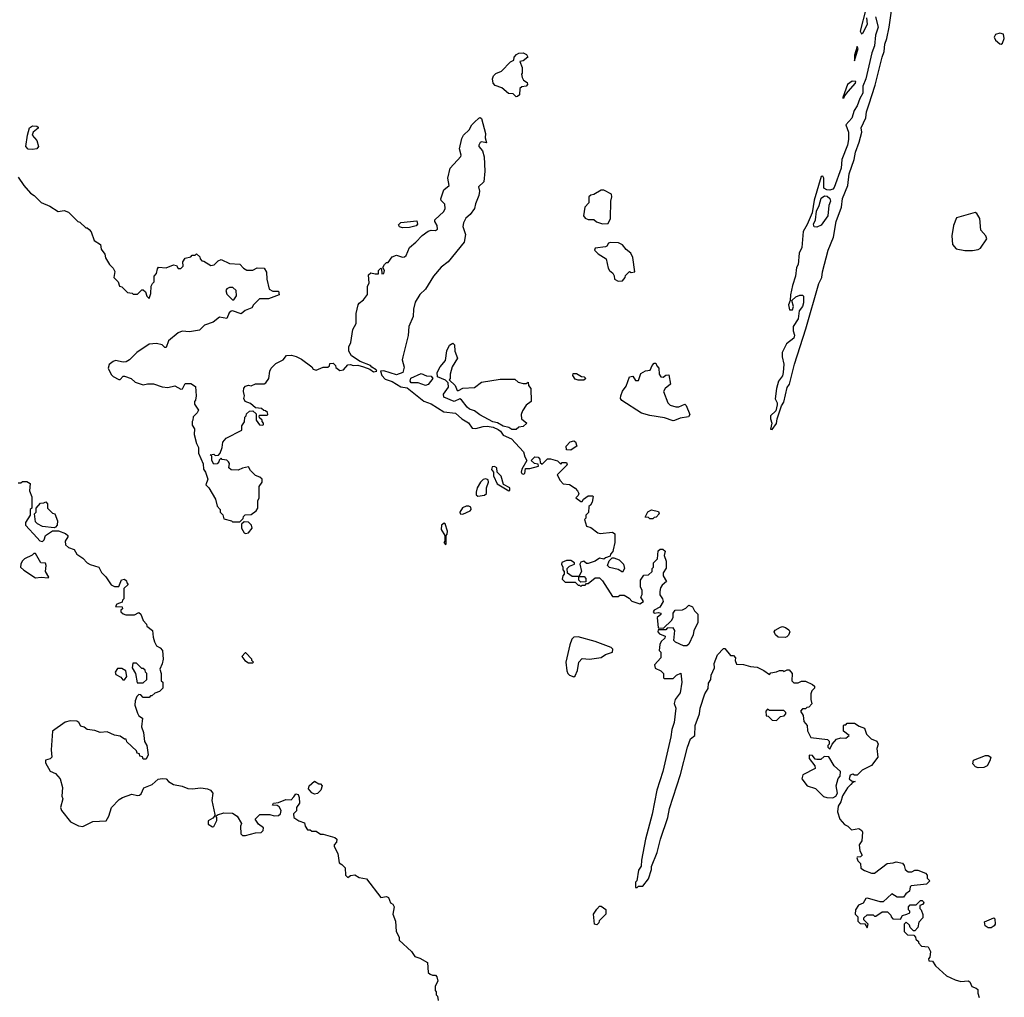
# Model space of a CAD drawing. Extents: x 1861455 to 2058065, y 200073 to 437907.
# Tile 386 of 574: x 1994336 to 2001177, y 335797 to 342586. Entities that reach past the tile are written whole.
import ezdxf

# ---------------------------------------------------------------- set-up
doc = ezdxf.new("R2010")
doc.units = 0

msp = doc.modelspace()

# ---------------------------------------------------------------- linework, layer by layer
at = {"layer": '0CON05XD'}
for points in [[(2000282.1, 342605), (2000301.3, 342535), (2000281.7, 342478.3), (2000274.7, 342405.3), (2000256, 342355), (2000215.3, 342175), (2000194.7, 342125.3), (2000193.3, 342075), (2000172.4, 342037.6), (2000155, 341987.5), (2000133.3, 341955), (2000117.7, 341902.3), (2000076.2, 341855), (2000094.2, 341805.8), (2000095.3, 341755), (2000086.2, 341715), (2000048.1, 341615), (2000043.1, 341555), (1999995, 341421.2), (1999985, 341409.4), (1999965, 341402.9), (1999943.9, 341403.9), (1999922.5, 341415), (1999923.3, 341485), (1999915, 341500), (1999905, 341497.5), (1999855, 341332.5), (1999841.4, 341245), (1999807.3, 341162.7), (1999779.4, 341115), (1999770, 341005), (1999752.2, 340965), (1999744.4, 340885.6), (1999731.9, 340865), (1999726.1, 340803.9), (1999705, 340740), (1999691.2, 340675), (1999690, 340635), (1999676.7, 340605), (1999685, 340570), (1999705, 340570), (1999712.5, 340595), (1999700, 340635), (1999729.3, 340660.7), (1999755, 340673.8), (1999775, 340673.8), (1999782, 340665), (1999781.3, 340618.7), (1999774.5, 340595), (1999752, 340565), (1999745, 340507.5), (1999710, 340455), (1999709.2, 340425), (1999718.2, 340395), (1999714.5, 340375.5), (1999664.2, 340335.8), (1999633.3, 340275), (1999633.8, 340245), (1999646, 340195), (1999641.2, 340135), (1999635, 340112.5), (1999608.8, 340075), (1999594, 340025), (1999584.1, 339954.1), (1999598.8, 339925), (1999598.3, 339911.7), (1999589.7, 339870.3), (1999553.3, 339835), (1999552, 339815), (1999562, 339785), (1999553.3, 339743.3), (1999565, 339740), (1999595, 339782.5), (1999598.8, 339815), (1999628, 339905), (1999645, 339930), (1999669.1, 340030.9), (1999685.4, 340055), (1999720, 340195), (1999798.9, 340438.9), (1999888.2, 340755), (1999909.6, 340795), (1999912.7, 340835), (1999953.5, 340985), (1999990.4, 341075), (2000009.2, 341185), (2000046.2, 341285), (2000053.2, 341345), (2000089.1, 341435), (2000098.7, 341515), (2000133.8, 341615), (2000142.4, 341665), (2000169.1, 341735), (2000186.7, 341805), (2000183.1, 341835), (2000215.3, 341904.7), (2000218.2, 341945), (2000234.8, 341995.2), (2000278.9, 342131.1), (2000327.3, 342325), (2000342.7, 342365), (2000345.8, 342415), (2000360.6, 342455), (2000376.7, 342535), (2000400, 342695)], [(2000215, 342660), (2000174.2, 342505.8), (2000185, 342487.5), (2000195, 342497.5), (2000225.7, 342555), (2000221.7, 342598.3)], [(2001155, 342416), (2001165, 342423.8), (2001176.7, 342455), (2001170, 342485), (2001145, 342492.3), (2001115, 342484.2), (2001106.7, 342465), (2001114.5, 342444.5), (2001145, 342418), (2001155, 342416)], [(2000135, 342300), (2000162.5, 342385), (2000155, 342400), (2000135, 342340), (2000135, 342300)], [(1997785, 342050), (1997765, 342070), (1997733, 342073), (1997685, 342113.3), (1997638.8, 342128.8), (1997626.1, 342146.1), (1997622, 342175), (1997628.8, 342195), (1997645, 342213.3), (1997682.5, 342227.5), (1997745, 342292.5), (1997770, 342305), (1997772.5, 342325), (1997787.5, 342345), (1997805, 342353.3), (1997835, 342356), (1997857.5, 342345), (1997867.5, 342325), (1997835, 342300), (1997810, 342295), (1997827.5, 342255), (1997827.5, 342215), (1997822.5, 342207.5), (1997827.5, 342185), (1997837, 342167), (1997860.7, 342150.7), (1997863, 342137), (1997855, 342123.8), (1997825, 342120), (1997811.7, 342108.3), (1997807.5, 342065), (1997795, 342052.5), (1997785, 342050)], [(2000055, 342040), (2000065, 342042.5), (2000067.5, 342055), (2000092, 342088), (2000143.8, 342145), (2000145, 342157.5), (2000120.8, 342159.2), (2000087.5, 342135), (2000053.8, 342045), (2000055, 342040)], [(1994325, 341493.3), (1994364.1, 341434.1), (1994412, 341382), (1994437.5, 341365), (1994485, 341317.5), (1994545, 341290), (1994603, 341253), (1994645, 341260), (1994675, 341250), (1994740, 341185), (1994755, 341180), (1994795, 341140), (1994805, 341140), (1994818.3, 341128.3), (1994831.7, 341111.7), (1994853.6, 341053.6), (1994897.5, 341025), (1994903, 340993), (1994927, 340957), (1994933, 340933), (1994960, 340885), (1994985, 340860), (1994997, 340837), (1994990, 340795), (1995020, 340765), (1995030, 340735), (1995045, 340730), (1995085, 340692.5), (1995117, 340687), (1995125, 340680), (1995155, 340680), (1995185, 340710), (1995195, 340710), (1995210, 340695), (1995220, 340665), (1995235, 340650), (1995247.5, 340685), (1995250, 340735), (1995260, 340755), (1995270, 340765), (1995270, 340805), (1995287, 340823), (1995293.6, 340856.4), (1995301.7, 340868.3), (1995355, 340862.5), (1995405, 340882.5), (1995425, 340880), (1995438.3, 340858.3), (1995455, 340857.5), (1995472.5, 340875), (1995470, 340905), (1995485, 340930), (1995525, 340940), (1995535, 340950), (1995555, 340950), (1995565, 340960), (1995588.3, 340938.3), (1995590, 340925), (1995601.7, 340911.7), (1995615, 340910), (1995665, 340878), (1995687, 340883), (1995715, 340912.5), (1995735, 340920), (1995793, 340893), (1995865, 340887.5), (1995890.7, 340860.7), (1995915, 340847.5), (1995955, 340847.5), (1995985, 340862.5), (1996035, 340860), (1996051.7, 340831.7), (1996052.5, 340785), (1996070, 340715), (1996095, 340700), (1996135, 340700), (1996140, 340675), (1996065, 340647.5), (1996003, 340647), (1995960, 340605), (1995950, 340585), (1995903, 340567), (1995875, 340542.5), (1995815, 340563.8), (1995805, 340561.2), (1995790.8, 340549.2), (1995775, 340510), (1995725, 340520), (1995680, 340485), (1995620, 340465), (1995585, 340430), (1995515, 340417.5), (1995465, 340422.5), (1995438.3, 340411.7), (1995370, 340355), (1995355, 340310), (1995345, 340310), (1995327, 340327), (1995286.4, 340336.4), (1995235, 340332.5), (1995150, 340275), (1995100, 340225), (1995075, 340210), (1995055, 340207.5), (1995001.7, 340218.3), (1994985, 340213.3), (1994958, 340192), (1994951.2, 340165), (1994971.7, 340121.7), (1994985, 340107.5), (1995025, 340087.5), (1995035, 340087.5), (1995055, 340110), (1995065, 340110), (1995110, 340095), (1995138.3, 340068.3), (1995195, 340050), (1995225, 340057.5), (1995265, 340056.7), (1995327, 340037), (1995365, 340032.5), (1995415, 340042.5), (1995455, 340020), (1995468.3, 340021.7), (1995485, 340060), (1995525, 340060), (1995558.3, 340038.3), (1995562.5, 339975), (1995557, 339943), (1995550, 339935), (1995550, 339915), (1995577.5, 339875), (1995570, 339855), (1995541.7, 339828.3), (1995540, 339805), (1995533.6, 339796.4), (1995535, 339770), (1995550, 339745), (1995547.5, 339705), (1995563.6, 339643.6), (1995577.5, 339615), (1995577.5, 339575), (1995611.7, 339501.7), (1995613.3, 339465), (1995626.7, 339445), (1995642.5, 339395), (1995630, 339355), (1995650, 339335), (1995697, 339257), (1995708.3, 339208.3), (1995730, 339185), (1995730, 339165), (1995748.3, 339148.3), (1995755, 339120), (1995807, 339107), (1995815, 339100), (1995865, 339100), (1995888.3, 339121.7), (1995890, 339135), (1995901.7, 339148.3), (1995945, 339150), (1995980, 339175), (1995990, 339195), (1995990, 339245), (1996000, 339265), (1996000, 339345), (1996020, 339375), (1996020, 339395), (1996005, 339410), (1995975, 339420), (1995940, 339455), (1995925, 339480), (1995885, 339472.5), (1995855, 339457.5), (1995805, 339460), (1995790, 339475), (1995793.3, 339505), (1995787.5, 339515), (1995775, 339526.7), (1995742.5, 339532.5), (1995735, 339540), (1995721.7, 339528.3), (1995720, 339515), (1995708.3, 339501.7), (1995685, 339500), (1995670, 339525), (1995670, 339555), (1995660, 339565), (1995685, 339570), (1995695, 339560), (1995718.3, 339561.7), (1995730, 339575), (1995742.5, 339615), (1995748.3, 339651.7), (1995770.7, 339679.3), (1995880, 339735), (1995880, 339765), (1995897, 339793), (1995900, 339825), (1995910, 339835), (1995911.7, 339848.3), (1995933, 339867), (1995955, 339870), (1995978.3, 339848.3), (1995980, 339805), (1996001.7, 339771.7), (1996025, 339770), (1996030, 339775), (1996030, 339785), (1996020, 339795), (1996020, 339805), (1996001.7, 339821.7), (1996000, 339835), (1996005, 339840), (1996055, 339840), (1996060, 339845), (1996058.3, 339858.3), (1996045, 339870), (1996031.7, 339871.7), (1996017, 339887), (1995975, 339890), (1995940.7, 339920.7), (1995903.6, 339933.6), (1995892.5, 339955), (1995897.5, 339975), (1995890, 340005), (1995893, 340027), (1995905, 340040), (1995925, 340047.5), (1995945, 340042.5), (1995975, 340057.5), (1996035, 340057.5), (1996046.4, 340063.6), (1996067.5, 340095), (1996073.3, 340145), (1996083.9, 340166.1), (1996115, 340197.5), (1996167.5, 340225), (1996190, 340255), (1996225, 340256.7), (1996256.7, 340246.7), (1996295, 340227.5), (1996366.4, 340176.4), (1996375, 340160), (1996395, 340152.5), (1996445, 340173.3), (1996477.5, 340172.5), (1996488.3, 340181.7), (1996491.7, 340198.3), (1996515, 340200), (1996530, 340185), (1996531.7, 340171.7), (1996560.7, 340150.7), (1996586.1, 340153.9), (1996615, 340190), (1996635, 340192.5), (1996654.1, 340184.1), (1996685, 340186.2), (1996725, 340176.2), (1996768.8, 340158.8), (1996795, 340140), (1996817.5, 340145), (1996813.3, 340155), (1996782.5, 340172.5), (1996773.8, 340185), (1996702.5, 340212.5), (1996642, 340252), (1996622.5, 340285), (1996622.5, 340315), (1996637.5, 340345), (1996650, 340435), (1996673, 340477), (1996673.8, 340545), (1996687.5, 340605), (1996695, 340617.5), (1996725, 340640), (1996751.7, 340678.3), (1996752.5, 340735), (1996763, 340757), (1996760, 340815), (1996775, 340827.5), (1996805, 340820), (1996828.3, 340821.7), (1996830, 340845), (1996845, 340860), (1996850, 340855), (1996851.7, 340821.7), (1996865, 340822.5), (1996870, 340845), (1996860, 340865), (1996870, 340885), (1996885, 340900), (1996895, 340900), (1996925, 340940), (1996955, 340950), (1996995, 340936.7), (1997010.7, 340939.3), (1997020.7, 340949.3), (1997043.3, 341005), (1997089.5, 341040.5), (1997133.2, 341086.8), (1997175, 341116.7), (1997195, 341123.3), (1997225, 341122.5), (1997238.3, 341131.7), (1997237, 341157), (1997220, 341185), (1997220, 341195), (1997283.3, 341255), (1997293.3, 341275), (1997290, 341305), (1997265, 341330), (1997263, 341343), (1997282.5, 341405), (1997320, 341435), (1997311.2, 341485), (1997326.7, 341555), (1997400, 341635), (1997403.3, 341645), (1997392, 341688), (1997408.3, 341761.7), (1997420, 341785), (1997459.2, 341820.8), (1997476.7, 341855), (1997495, 341873.3), (1997525, 341902.5), (1997535, 341907.5), (1997545, 341900), (1997571.2, 341795), (1997570, 341765), (1997578.3, 341731.7), (1997545, 341737.5), (1997535, 341732.5), (1997526.2, 341715), (1997526.7, 341705), (1997552.5, 341675), (1997563, 341633), (1997568.8, 341535), (1997559.7, 341460.3), (1997524, 341425), (1997530, 341395), (1997526.7, 341365), (1997502.2, 341307.8), (1997496.2, 341275), (1997465, 341233.3), (1997435, 341208.8), (1997419.2, 341175), (1997415, 341150), (1997433.3, 341095), (1997425, 341040), (1997313.3, 340905), (1997265, 340867.5), (1997210, 340805), (1997156.2, 340715), (1997115, 340676.7), (1997084.4, 340625), (1997072.5, 340575), (1997070, 340525), (1997038.8, 340455), (1997036.1, 340393.9), (1996998.8, 340245), (1996993.8, 340225), (1997008, 340172), (1996997.5, 340135), (1996955, 340119.2), (1996865, 340148), (1996843.8, 340146.2), (1996853.1, 340115), (1996875, 340088.6), (1996922.9, 340072.9), (1996985, 340036.5), (1997028.6, 340028.6), (1997145, 339938), (1997195, 339918), (1997282.3, 339862.3), (1997363.6, 339853.6), (1997407.5, 339815), (1997455, 339786.2), (1997480.5, 339750.5), (1997506.1, 339746.1), (1997555, 339762), (1997585, 339763.8), (1997625, 339756.2), (1997660.7, 339740.7), (1997677.5, 339727.5), (1997695, 339700), (1997752.5, 339675), (1997836.7, 339585), (1997845, 339550), (1997860, 339525), (1997824, 339465), (1997820, 339445), (1997825, 339434), (1997835, 339430), (1997846.2, 339435), (1997850.7, 339469.3), (1997880.8, 339469.2), (1997940, 339485), (1997938.3, 339498.3), (1997913, 339503), (1997890, 339525), (1997905, 339540)], [(1994425, 341684.6), (1994395, 341686.9), (1994379.4, 341705), (1994390, 341785), (1994405, 341836), (1994425, 341848), (1994455, 341846.2), (1994465, 341840), (1994465, 341832.5), (1994430, 341805), (1994422.5, 341785), (1994455, 341747.5), (1994467.8, 341705), (1994455, 341689.2), (1994425, 341684.6)], [(1998385, 341167.5), (1998425, 341170), (1998440, 341205), (1998443.3, 341325), (1998450, 341355), (1998446.7, 341375), (1998395, 341402.5), (1998377, 341403), (1998325, 341372.5), (1998303, 341367), (1998290, 341355), (1998290, 341315), (1998263.3, 341285), (1998252.5, 341225), (1998265, 341207.5), (1998285, 341197.5), (1998325, 341197.5), (1998343, 341183), (1998385, 341167.5)], [(1999875, 341144.3), (1999856.7, 341146.7), (1999852, 341165), (1999864, 341195), (1999872.7, 341257.3), (1999891.2, 341295), (1999903.9, 341346.1), (1999928.3, 341361.7), (1999945, 341361.2), (1999963.6, 341343.6), (1999968.5, 341325), (1999958.7, 341295), (1999951.2, 341225), (1999905, 341160), (1999875, 341144.3)], [(2000902.7, 340982.7), (2000955, 340984.2), (2000995, 340990), (2001011.7, 340998.3), (2001056, 341065), (2001048, 341085), (2001013.4, 341123.4), (2001005.8, 341205), (2000985, 341240), (2000975, 341246.7), (2000845, 341210), (2000823.9, 341156.1), (2000812, 341085), (2000817.5, 341025), (2000842.5, 340995), (2000902.7, 340982.7)], [(1996995, 341140), (1996975, 341147.5), (1996968.3, 341161.7), (1996985, 341177.5), (1997095, 341190), (1997100, 341165), (1997090, 341155), (1997045, 341143.3), (1996995, 341140)], [(1998495, 340770.8), (1998525, 340772.5), (1998542.5, 340795), (1998545, 340810), (1998571.7, 340838.3), (1998585, 340830), (1998610, 340835), (1998596.7, 340935), (1998582.5, 340965), (1998550.7, 340990.7), (1998525, 341022.5), (1998496.1, 341036.1), (1998441.7, 341038.3), (1998427, 341033), (1998416.4, 341013.6), (1998405, 341007.5), (1998335, 341000), (1998330, 340985), (1998355, 340960), (1998410, 340925), (1998425, 340860), (1998433.3, 340845), (1998457.5, 340825), (1998467, 340807), (1998467.5, 340785), (1998495, 340770.8)], [(1995825, 340640), (1995841.7, 340668.3), (1995840, 340705), (1995816.4, 340726.4), (1995793.6, 340726.4), (1995775, 340717.5), (1995767.5, 340705), (1995775, 340680), (1995815, 340640), (1995825, 340640)], [(1997785, 339740), (1997755, 339740), (1997735, 339753.3), (1997695, 339763.3), (1997655.8, 339785.8), (1997624.1, 339794.1), (1997533, 339843), (1997495, 339870), (1997461.7, 339881.7), (1997444.3, 339894.3), (1997406.4, 339946.4), (1997395, 339953.3), (1997355, 339934), (1997283.8, 339965), (1997280.8, 339985), (1997314.2, 340035), (1997312.5, 340065), (1997295, 340082.5), (1997240, 340105), (1997237.5, 340135), (1997257.5, 340175), (1997295, 340220), (1997303.6, 340286.4), (1997322.5, 340325), (1997345, 340340), (1997357, 340327), (1997360, 340285), (1997376.7, 340235), (1997340, 340175), (1997327.5, 340125), (1997327.5, 340095), (1997320, 340085), (1997362.5, 340045), (1997375, 340010), (1997385, 340010), (1997415, 340027.5), (1997495, 340032.5), (1997545, 340070), (1997675, 340090), (1997775, 340090), (1997798.3, 340068.3), (1997835, 340060), (1997855, 340060), (1997868.3, 340068.3), (1997870, 340045), (1997887.5, 340025), (1997890, 339935), (1997855, 339910), (1997829.3, 339870.7), (1997821.2, 339845), (1997823.3, 339815), (1997860, 339785), (1997835, 339760), (1997805, 339757.5), (1997785, 339740)], [(1998875, 339801.2), (1998815, 339821.2), (1998715, 339836.7), (1998655, 339854), (1998520.5, 339940.5), (1998510, 339955), (1998512.5, 339975), (1998523, 340007), (1998549.5, 340040.5), (1998572.5, 340105), (1998595, 340110), (1998615, 340080), (1998635, 340080), (1998650.7, 340129.3), (1998685, 340147.5), (1998716.7, 340153.3), (1998730, 340185), (1998745, 340200), (1998755, 340200), (1998761.7, 340181.7), (1998777, 340167), (1998780, 340125), (1998790, 340105), (1998807, 340103), (1998825, 340117.5), (1998845, 340120), (1998857.5, 340055), (1998820, 340025), (1998810, 340005), (1998840, 339925), (1998855, 339910), (1998895, 339897.5), (1998915, 339897.5), (1998957, 339917), (1998967, 339907), (1998992.5, 339845), (1998981.7, 339828.3), (1998925, 339820), (1998885, 339803.3), (1998875, 339801.2)], [(1997155, 340046.7), (1997105, 340064), (1997055, 340063.3), (1997050, 340075), (1997053, 340097), (1997125, 340130), (1997163, 340113), (1997195, 340110), (1997207.5, 340095), (1997175, 340052.5), (1997155, 340046.7)], [(1998215, 340082.5), (1998195, 340090), (1998180, 340115), (1998181.7, 340128.3), (1998205, 340130), (1998238.3, 340108.3), (1998257, 340107), (1998270, 340095), (1998255, 340083.3), (1998215, 340082.5)], [(1998165, 339597.5), (1998135, 339600), (1998132.5, 339625), (1998160, 339655), (1998185, 339662.5), (1998197.5, 339655), (1998207.5, 339625), (1998175, 339602.5), (1998165, 339597.5)], [(1997905, 339540), (1997915, 339550), (1997938.3, 339548.3), (1997950, 339535), (1997951.7, 339511.7), (1997965, 339500), (1998002.5, 339537.5), (1998025, 339536.7), (1998071.7, 339521.7), (1998095, 339500), (1998105, 339510), (1998135, 339510), (1998140, 339495), (1998070, 339425), (1998090, 339385), (1998113, 339363), (1998155, 339357.5), (1998195, 339332.5), (1998212.5, 339315), (1998220, 339295), (1998217, 339283), (1998200, 339265), (1998235, 339240), (1998245, 339240), (1998253.6, 339256.4), (1998285, 339280), (1998315, 339280), (1998320, 339275), (1998312.5, 339235), (1998302.5, 339215), (1998290, 339205), (1998287, 339163), (1998270, 339145), (1998270, 339125), (1998260, 339115), (1998275, 339070), (1998305, 339060), (1998353, 339023), (1998368.3, 339018.3), (1998455, 339027.5), (1998470, 339015), (1998470, 338955), (1998460, 338905), (1998457, 338893), (1998440, 338875), (1998438.3, 338861.7), (1998405, 338850), (1998395, 338840), (1998365, 338847.5), (1998333.6, 338826.4), (1998285, 338810), (1998275, 338810), (1998255, 338826.7), (1998235, 338820), (1998227.5, 338805), (1998240, 338755), (1998220, 338720), (1998258.3, 338718.3), (1998270, 338705), (1998268.3, 338681.7), (1998235, 338680), (1998220, 338695), (1998220, 338720), (1998175, 338720), (1998141.7, 338741.7), (1998140, 338775), (1998155, 338790), (1998190, 338805), (1998190, 338815), (1998165, 338830), (1998135, 338830), (1998103, 338817), (1998100, 338805), (1998110, 338785), (1998110, 338765), (1998120, 338755), (1998120, 338735), (1998110, 338725), (1998105, 338700), (1998125, 338680), (1998195, 338680), (1998215, 338660), (1998225, 338660), (1998235, 338650), (1998245, 338660), (1998265, 338660), (1998275, 338670), (1998285, 338670), (1998335, 338710), (1998365, 338710), (1998385, 338690), (1998455, 338580), (1998495, 338580), (1998505, 338590), (1998535, 338590), (1998569.3, 338569.3), (1998588.3, 338548.3), (1998645, 338530), (1998670, 338545), (1998652.5, 338575), (1998660, 338595), (1998660, 338625), (1998650, 338645), (1998650, 338695), (1998671.7, 338728.3), (1998705, 338730), (1998730, 338755), (1998730, 338775), (1998740, 338785), (1998740, 338815), (1998767, 338843), (1998771.7, 338898.3), (1998785, 338910), (1998805, 338910), (1998820, 338895), (1998812.5, 338865), (1998827.5, 338825), (1998827, 338777), (1998807.5, 338745), (1998807.5, 338725), (1998830, 338685), (1998800, 338660), (1998788.3, 338641.7), (1998782.5, 338615), (1998783, 338593), (1998802.5, 338565), (1998807.5, 338545), (1998783, 338507), (1998745, 338486.7), (1998737.5, 338475), (1998745, 338463.8), (1998775, 338470), (1998790, 338465), (1998790, 338455), (1998764, 338435), (1998772.5, 338362.5), (1998808.3, 338361.7), (1998865, 338413.3), (1998876, 338435), (1998876.7, 338465), (1998890, 338485), (1998941.7, 338488.3), (1998965, 338500), (1998985, 338520), (1999009.3, 338509.3), (1999025, 338480), (1999047, 338457), (1999046.7, 338396.7), (1999020, 338345), (1999015.6, 338314.4), (1998985, 338250), (1998971.7, 338238.3), (1998948.3, 338238.3), (1998893, 338263), (1998880, 338275), (1998886.7, 338345), (1998875, 338362.5), (1998835, 338360), (1998825, 338350), (1998771.7, 338348.3), (1998770, 338335), (1998781.7, 338321.7), (1998820, 338305), (1998818.3, 338291.7), (1998791.7, 338268.3), (1998783, 338247), (1998780, 338205), (1998790, 338195), (1998790, 338155), (1998746.7, 338105), (1998752, 338082), (1998790, 338065), (1998810, 338045), (1998810, 338015), (1998815, 338010), (1998875, 338010), (1998900, 338035), (1998928.3, 338048.3), (1998936.2, 337985), (1998925, 337912.5), (1998890, 337865), (1998882.5, 337837.5), (1998895.8, 337805), (1998882.7, 337705), (1998867.1, 337657.1), (1998860.9, 337605), (1998804.6, 337365.4), (1998761.9, 337235), (1998730.5, 337069.5), (1998684.5, 336895), (1998655, 336750), (1998653, 336707), (1998635, 336680), (1998623, 336607), (1998614.2, 336595.8), (1998615, 336560), (1998625, 336560), (1998635, 336570), (1998665, 336570), (1998705, 336620), (1998725.8, 336685), (1998726.7, 336705), (1998765, 336802.5), (1998788.6, 336895), (1998838.5, 337045), (1998851.4, 337108.6), (1998926.5, 337345), (1998975.4, 337535), (1998996.9, 337593.1), (1999026.2, 337615), (1999028.6, 337685), (1999060, 337765), (1999064.4, 337805), (1999095.8, 337905), (1999118.8, 337941.2), (1999121.7, 337978.3), (1999138.8, 338005), (1999139.2, 338035), (1999163.8, 338085), (1999160, 338115), (1999184.2, 338175), (1999225, 338220), (1999235, 338220), (1999275, 338170), (1999295, 338170), (1999310, 338155), (1999307.5, 338135), (1999315, 338110), (1999365, 338107.5), (1999413.6, 338093.6), (1999459.3, 338089.3), (1999507, 338067), (1999545, 338040), (1999555, 338050), (1999595, 338057.5), (1999615, 338067.5), (1999637, 338067), (1999645, 338060), (1999668.3, 338071.7), (1999681.7, 338071.7), (1999702.5, 338045), (1999700, 337995), (1999715, 337980), (1999745, 337980), (1999768.3, 337991.7), (1999795, 337992.5), (1999845, 337970), (1999857, 337957), (1999857.5, 337945), (1999840, 337925), (1999832.5, 337905), (1999832.5, 337865), (1999840, 337835), (1999818.3, 337811.7), (1999805, 337810), (1999795, 337800), (1999775, 337800), (1999760, 337785), (1999780, 337755), (1999783, 337713), (1999807.5, 337685), (1999808.3, 337648.3), (1999831.7, 337601.7), (1999948.3, 337588.3), (1999960, 337575), (1999960, 337555), (1999950, 337545), (1999950, 337535), (1999965, 337520), (1999980, 337555), (2000011.2, 337588.8), (2000040.5, 337599.5), (2000075, 337596.7), (2000100, 337615), (2000060, 337645), (2000060, 337685), (2000065, 337690), (2000075, 337690), (2000085, 337700), (2000135, 337700), (2000169.3, 337679.3), (2000206.4, 337666.4), (2000220, 337625), (2000251.7, 337591.7), (2000290, 337575), (2000300, 337555), (2000290, 337525), (2000297.5, 337465), (2000253, 337407), (2000190, 337375), (2000155, 337340), (2000135, 337340), (2000125, 337347.5), (2000105, 337340), (2000100, 337315), (2000115, 337300), (2000140, 337295), (2000121.7, 337288.3), (2000110, 337275), (2000087, 337253), (2000053, 337197), (2000040, 337155), (2000022.5, 337125), (2000017.5, 337085), (2000033.3, 337035), (2000067, 336997), (2000090, 336985), (2000115, 336960), (2000165, 336970), (2000186.4, 336956.4), (2000192.5, 336945), (2000187.5, 336885), (2000167.5, 336855), (2000172.5, 336815), (2000190, 336785), (2000178.3, 336771.7), (2000155, 336770), (2000152.5, 336765), (2000160, 336745), (2000177, 336727), (2000180, 336695), (2000205, 336677.5), (2000255, 336660), (2000275, 336660), (2000363, 336727), (2000405, 336730), (2000425, 336737.5), (2000468.3, 336728.3), (2000481.7, 336711.7), (2000487.5, 336685), (2000508.3, 336668.3), (2000535, 336667.5), (2000555, 336680), (2000575, 336680), (2000628.3, 336658.3), (2000640, 336645), (2000640, 336625), (2000660, 336605), (2000637, 336583), (2000529.3, 336570.7), (2000522.5, 336565), (2000517.5, 336535), (2000492.5, 336515), (2000477, 336493), (2000433.3, 336493.3), (2000395, 336516.7), (2000335, 336460), (2000315, 336460), (2000226.4, 336486.4), (2000215, 336482.5), (2000195, 336450), (2000163.6, 336436.4), (2000142.5, 336405), (2000140, 336375), (2000160, 336355), (2000160, 336325), (2000175, 336310), (2000208.3, 336308.3), (2000225, 336280), (2000230, 336305), (2000200, 336335), (2000201.7, 336348.3), (2000225, 336370), (2000265, 336370), (2000275, 336360), (2000285, 336360), (2000328.3, 336391.7), (2000365, 336390), (2000388.3, 336368.3), (2000390, 336355), (2000401.7, 336341.7), (2000455, 336340), (2000470, 336365), (2000500, 336375), (2000520, 336385), (2000520, 336395), (2000510, 336405), (2000510, 336425), (2000521.7, 336438.3), (2000565, 336440), (2000595, 336470), (2000605, 336470), (2000615, 336460), (2000617, 336453), (2000608.3, 336441.7), (2000590, 336435), (2000590, 336415), (2000600, 336405), (2000611.7, 336371.7), (2000611.7, 336348.3), (2000581.7, 336318.3), (2000577, 336283), (2000555, 336260), (2000545, 336260), (2000521.7, 336281.7), (2000518.3, 336298.3), (2000495, 336320), (2000480, 336305), (2000480, 336255), (2000505, 336230), (2000548.3, 336228.3), (2000560, 336215), (2000561.7, 336201.7), (2000580, 336185), (2000580, 336175), (2000601.7, 336151.7), (2000648.3, 336148.3), (2000663.3, 336115), (2000660, 336075), (2000650, 336065), (2000651.7, 336051.7), (2000678.3, 336048.3), (2000697.5, 336015), (2000775, 335947.5), (2000835, 335917.5), (2000875, 335907.5), (2000925, 335912.5), (2000937.5, 335905), (2000951.7, 335871.7), (2000981.7, 335861.7), (2000991.7, 335851.7), (2000992.5, 335825), (2001002.5, 335795)], [(1997735, 339313.3), (1997741.7, 339318.3), (1997742.5, 339335), (1997697.5, 339357.5), (1997681.2, 339415), (1997652.5, 339445), (1997650, 339475), (1997635, 339483.5), (1997618.9, 339481.1), (1997613.4, 339463.4), (1997627.5, 339445), (1997628.3, 339418.3), (1997653.9, 339363.9), (1997735, 339313.3)], [(1994325, 339370), (1994345, 339370), (1994355, 339380), (1994385, 339380), (1994410, 339365), (1994403.3, 339315), (1994421.7, 339271.7), (1994420, 339195), (1994410, 339185), (1994410, 339145), (1994377.5, 339095), (1994377, 339077), (1994458, 338988), (1994476.4, 338966.4), (1994495, 338963.3), (1994505.7, 338974.3), (1994516.2, 339005), (1994565, 339037.5), (1994606.4, 339036.4), (1994655, 339017.5), (1994670, 339005), (1994670, 338995), (1994652.5, 338965), (1994655, 338940), (1994675, 338920), (1994715, 338907.5), (1994733.6, 338873.6), (1994775.8, 338845.8), (1994805, 338813.8), (1994825, 338802), (1994886.7, 338785), (1994905, 338747.5), (1994935, 338717.5), (1994970.7, 338660.7), (1994995, 338650), (1995025, 338650), (1995043.6, 338696.4), (1995065, 338700), (1995078.3, 338688.3), (1995080, 338675), (1995090, 338665), (1995060, 338635), (1995060, 338565), (1995050, 338555), (1995048.3, 338541.7), (1995011.7, 338528.3), (1995001.7, 338511.7), (1995048.3, 338508.3), (1995050, 338495), (1995040, 338485), (1995040, 338475), (1995055, 338460), (1995073, 338453), (1995135, 338453.3), (1995165, 338470), (1995177, 338457), (1995193, 338413), (1995218.3, 338388.3), (1995220, 338375), (1995260, 338345), (1995263, 338297), (1995272.5, 338265), (1995287, 338237), (1995313, 338223), (1995327.5, 338205), (1995332.5, 338145), (1995327, 338113), (1995310, 338075), (1995320, 338045), (1995320, 337995), (1995330, 337985), (1995330, 337945), (1995308.3, 337921.7), (1995275, 337910), (1995255, 337890), (1995245, 337890), (1995235, 337880), (1995195, 337880), (1995178.3, 337898.3), (1995165, 337900), (1995150, 337885), (1995137.5, 337855), (1995136.7, 337825), (1995155, 337770), (1995165, 337752.5), (1995190, 337735), (1995183.3, 337675), (1995197.5, 337635), (1995203, 337573), (1995220, 337545), (1995228.3, 337481.7), (1995215, 337450), (1995195, 337450), (1995188.3, 337468.3), (1995171.7, 337471.7), (1995168.3, 337488.3), (1995151.7, 337491.7), (1995148.3, 337508.3), (1995081.7, 337571.7), (1995075, 337590), (1995065, 337590), (1995035, 337610), (1994995, 337617.5), (1994945, 337640), (1994896.4, 337636.4), (1994859.3, 337649.3), (1994805.9, 337655.9), (1994785, 337673.3), (1994760.9, 337680.9), (1994746.2, 337706.2), (1994733.3, 337715), (1994687.6, 337717.6), (1994651.2, 337708.8), (1994564.8, 337645.2), (1994555.3, 337514.7), (1994558.6, 337465), (1994547.6, 337452.4), (1994515.6, 337445), (1994514.7, 337425), (1994547.1, 337367.1), (1994585, 337351.2), (1994617.5, 337315), (1994632.5, 337255), (1994630, 337195), (1994636, 337175), (1994620, 337115), (1994626.7, 337095), (1994690, 337015), (1994745, 336988), (1994775, 336982.5), (1994845, 337019.2), (1994937.7, 337022.3), (1994955.9, 337054.1), (1994973.9, 337116.1), (1995028.3, 337171.7), (1995050, 337185), (1995115, 337208.1), (1995155, 337198.2), (1995169.4, 337200.6), (1995180.2, 337209.8), (1995197.7, 337252.3), (1995256.1, 337273.9), (1995298.3, 337311.7), (1995327, 337317), (1995353.6, 337313.6), (1995370, 337295), (1995405.4, 337275.4), (1995465, 337263.1), (1995505, 337247.5), (1995535, 337244.4), (1995595, 337252), (1995640, 337245), (1995662.5, 337235), (1995677.5, 337215), (1995670, 337165), (1995692.5, 337067.5), (1995690, 337055), (1995677.7, 337042.3), (1995645, 337022.5), (1995645, 337000), (1995675, 336981.2), (1995685, 336983.3), (1995706, 337025), (1995706.2, 337046.2), (1995700, 337055), (1995710, 337065), (1995755, 337078), (1995815, 337076), (1995846.7, 337055), (1995877.5, 337005), (1995870, 336985), (1995871.7, 336931.7), (1995885, 336920), (1995905, 336920), (1995975, 336940), (1996015, 336942.5), (1996027.5, 336955), (1996030, 336975), (1995995, 337000), (1995972.5, 337035), (1996003.9, 337066.1), (1996075, 337066.7), (1996105, 337056.7), (1996135, 337060), (1996148.3, 337071.7), (1996152.5, 337095), (1996140, 337120), (1996125, 337130), (1996091.7, 337131.7), (1996100, 337145), (1996135, 337150), (1996185, 337170), (1996221.7, 337168.3), (1996241.7, 337188.3), (1996255, 337210), (1996270, 337205), (1996277.5, 337185), (1996280, 337145), (1996260, 337115), (1996258.3, 337091.7), (1996238.3, 337071.7), (1996240, 337045), (1996275, 337022.5), (1996315, 337010), (1996320, 336985), (1996335, 336960), (1996355, 336960), (1996365, 336950), (1996395, 336950), (1996425, 336930), (1996445, 336930), (1996525, 336907.5), (1996540, 336895), (1996537.5, 336875), (1996520, 336855), (1996520, 336845), (1996547, 336797), (1996555, 336730), (1996575, 336720), (1996597, 336697), (1996600, 336645), (1996615, 336630), (1996635, 336642.5), (1996665, 336647.5), (1996695, 336630), (1996745, 336620), (1996845, 336490), (1996885, 336496.7), (1996899.3, 336489.3), (1996913, 336453), (1996927.5, 336445), (1996937.5, 336425), (1996927.5, 336375), (1996946.4, 336326.4), (1996952.5, 336255), (1996972.5, 336215), (1996973, 336193), (1997057.5, 336115), (1997081.7, 336081.7), (1997115, 336070), (1997168.3, 336038.3), (1997175, 335970), (1997188.3, 335958.3), (1997205, 335950), (1997225, 335950), (1997235, 335940), (1997241.7, 335908.3), (1997222.5, 335875), (1997222.5, 335845), (1997230, 335835), (1997230, 335815), (1997240, 335805), (1997242.5, 335775)], [(1997518.3, 339278.3), (1997565, 339283.3), (1997580, 339295), (1997579.2, 339335), (1997594, 339375), (1997591.2, 339391.2), (1997575, 339398), (1997555, 339392), (1997538, 339375), (1997513.8, 339335), (1997506.7, 339305), (1997507.5, 339287.5), (1997518.3, 339278.3)], [(1994575, 339057.5), (1994495, 339066.7), (1994460, 339085), (1994445, 339100), (1994440, 339155), (1994450, 339165), (1994450, 339195), (1994481.7, 339228.3), (1994505, 339230), (1994518.3, 339238.3), (1994530, 339225), (1994530, 339195), (1994565, 339160), (1994580, 339155), (1994600, 339105), (1994597.5, 339075), (1994585, 339062.5), (1994575, 339057.5)], [(1997415, 339152.5), (1997465.6, 339174.4), (1997473.8, 339185), (1997470, 339200), (1997457.5, 339207.5), (1997437.7, 339207.7), (1997413.1, 339196.9), (1997393.8, 339165), (1997397.5, 339155), (1997415, 339152.5)], [(1998735, 339120), (1998715, 339120), (1998705, 339130), (1998681.7, 339131.7), (1998700.7, 339169.3), (1998725, 339182.5), (1998775, 339170), (1998780, 339155), (1998758.3, 339131.7), (1998745, 339130), (1998735, 339120)], [(1995905, 339017.5), (1995925, 339022.5), (1995951.2, 339055), (1995947.5, 339075), (1995927, 339097), (1995895, 339100), (1995878.3, 339081.7), (1995877.5, 339055), (1995895, 339022.5), (1995905, 339017.5)], [(1997295, 338942.5), (1997300, 338945), (1997300, 339005), (1997307, 339013), (1997307.5, 339035), (1997292.5, 339085), (1997285, 339090), (1997266.7, 339075), (1997263.3, 339045), (1997290, 339005), (1997290, 338965), (1997283.3, 338955), (1997295, 338942.5)], [(1994535, 338710), (1994538.8, 338715), (1994516, 338755), (1994521.2, 338795), (1994515, 338812.5), (1994483.3, 338813.3), (1994445, 338880), (1994435, 338880), (1994423.3, 338866.7), (1994368.8, 338841.2), (1994353.8, 338825), (1994343.3, 338805), (1994342.5, 338785), (1994365, 338763.3), (1994445, 338710), (1994485, 338715.8), (1994535, 338710)], [(1998525, 338750), (1998495, 338767.5), (1998433, 338783), (1998420, 338795), (1998431.7, 338828.3), (1998451.7, 338848.3), (1998465, 338850), (1998500, 338835), (1998530, 338805), (1998537.5, 338775), (1998525, 338750)], [(1999654.1, 338295.9), (1999605, 338298.8), (1999586.7, 338315), (1999577.5, 338335), (1999584, 338346), (1999622.3, 338367.7), (1999635, 338371.2), (1999656.4, 338366.4), (1999680, 338350), (1999686.7, 338335), (1999677.3, 338312.7), (1999665, 338301.2), (1999654.1, 338295.9)], [(1998185, 338022.5), (1998195, 338030), (1998212.2, 338067.8), (1998220.4, 338125), (1998245, 338150.4), (1998294.4, 338145.6), (1998375, 338156.2), (1998405, 338178.8), (1998455, 338193.8), (1998457.5, 338215), (1998445.9, 338225.9), (1998335, 338267.1), (1998215, 338301.5), (1998185, 338298.6), (1998171.8, 338285), (1998157.3, 338245), (1998131.1, 338125), (1998137.5, 338065), (1998145, 338046.7), (1998155, 338034), (1998185, 338022.5)], [(1995955, 338120), (1995960, 338125), (1995950, 338135), (1995950, 338145), (1995908.3, 338188.3), (1995901.7, 338188.3), (1995880, 338165), (1995900, 338135), (1995925, 338120), (1995955, 338120)], [(1995065, 338002.5), (1995080, 338025), (1995072.5, 338065), (1995045, 338080), (1995015, 338080), (1995000, 338055), (1995005, 338040), (1995039.3, 338019.3), (1995053, 338003), (1995065, 338002.5)], [(1995195, 337980), (1995220, 338005), (1995220, 338045), (1995210, 338055), (1995208.3, 338068.3), (1995195, 338080), (1995185, 338080), (1995147, 338117), (1995121.7, 338118.3), (1995117.5, 338085), (1995140, 338045), (1995151.7, 337981.7), (1995195, 337980)], [(1999595, 337720), (1999621.7, 337748.3), (1999648.3, 337751.7), (1999660, 337765), (1999660, 337775), (1999645, 337790), (1999545, 337790), (1999531.7, 337798.3), (1999520, 337785), (1999521.7, 337751.7), (1999535, 337750), (1999565, 337722.5), (1999595, 337720)], [(1999985, 337183.3), (2000006.4, 337193.6), (2000017.5, 337215), (2000007.5, 337265), (2000023, 337317), (2000037, 337333), (2000037.5, 337365), (1999993.6, 337403.6), (1999958.3, 337468.3), (1999925, 337470), (1999901.7, 337448.3), (1999875, 337447.5), (1999861.7, 337451.7), (1999845, 337477.5), (1999821.7, 337478.3), (1999820, 337455), (1999860, 337405), (1999862.5, 337385), (1999777, 337343), (1999770, 337315), (1999807.5, 337265), (1999865, 337247.5), (1999921.7, 337191.7), (1999943.9, 337183.9), (1999985, 337183.3)], [(2000995, 337390), (2000977, 337397), (2000958.3, 337418.3), (2000962.5, 337445), (2001045, 337476.7), (2001065, 337477.5), (2001082.5, 337465), (2001075, 337440), (2001057.5, 337405), (2001035, 337393.3), (2000995, 337390)], [(1996385, 337207.5), (1996365, 337217.5), (1996342.5, 337245), (1996347.5, 337265), (1996385, 337297.5), (1996415, 337280), (1996425, 337280), (1996437.5, 337265), (1996427.5, 337235), (1996405, 337212.5), (1996385, 337207.5)], [(1998345, 336300), (1998330, 336305), (1998322.5, 336375), (1998345, 336410), (1998365, 336430), (1998375, 336430), (1998407.5, 336407.5), (1998407.5, 336375), (1998361.7, 336328.3), (1998360, 336315), (1998345, 336300)], [(2001085, 336280), (2001065, 336280), (2001043.6, 336293.6), (2001038.3, 336321.7), (2001105, 336350), (2001111.7, 336341.7), (2001112.5, 336305), (2001106.4, 336293.6), (2001085, 336280)]]:
    msp.add_lwpolyline(points, dxfattribs=at)

doc.saveas('drawing.dxf')
